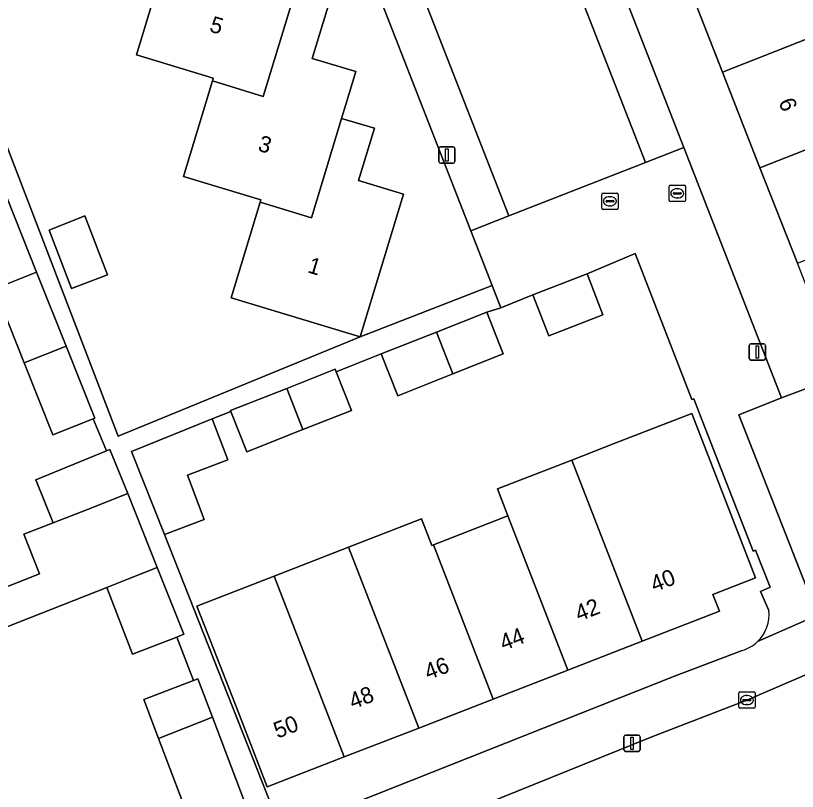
# Model space of a CAD drawing. Extents: x 159680 to 160786, y 387323 to 388340.
# Drawn here: x 160092.86 to 160140.76, y 387415.46 to 387462.98 of the extents above; entities that cross this region are included whole.
import ezdxf

# ---------------------------------------------------------------- set-up
doc = ezdxf.new("R2010")
doc.units = 0
for name, color, linetype in [('IMGEO_Brandkraan', 7, 'Continuous'), ('IMGEO_Erf', 7, 'Continuous'), ('IMGEO_Kolk', 7, 'Continuous'), ('IMGEO_Lichtmast', 7, 'Continuous'), ('IMGEO_Pand', 7, 'Continuous'), ('IMGEO_Pand_nummerreeks', 7, 'Continuous'), ('IMGEO_Parkeervlak_open', 7, 'Continuous'), ('IMGEO_Rijbaan_lokaal_open', 7, 'Continuous'), ('IMGEO_Voetpad_open', 7, 'Continuous')]:
    doc.layers.add(name, color=color, linetype=linetype)

msp = doc.modelspace()

# ---------------------------------------------------------------- linework, layer by layer
at = {"layer": 'IMGEO_Brandkraan'}
for p, q in [((160132.901, 387451.662), (160132.901, 387452.514)), ((160132.976, 387452.588), (160133.828, 387452.588)), ((160133.389, 387452.368), (160133.414, 387452.368)), ((160133.902, 387452.514), (160133.902, 387451.662)), ((160133.16, 387452.082), (160133.16, 387452.094)), ((160133.598, 387452.045), (160133.2, 387452.045)), ((160133.203, 387452.131), (160133.601, 387452.131)), ((160133.412, 387451.808), (160133.387, 387451.808)), ((160133.644, 387452.094), (160133.644, 387452.082)), ((160133.828, 387451.588), (160132.976, 387451.588))]:
    msp.add_line(p, q, dxfattribs=at)
for points in [[(160132.901, 387451.662), (160132.901, 387452.514)], [(160132.976, 387452.588), (160133.828, 387452.588)], [(160133.902, 387452.514), (160133.902, 387451.662)], [(160133.828, 387451.588), (160132.976, 387451.588)]]:
    msp.add_lwpolyline(points, dxfattribs=at)
for centre, radius, start, end in [((160132.978, 387452.512), 0.0765, 91.552, 178.448), ((160132.978, 387452.512), 0.0765, 91.552, 178.448), ((160133.826, 387452.512), 0.0765, 1.552, 88.448), ((160133.826, 387452.512), 0.0765, 1.552, 88.448), ((160133.2, 387452.091), 0.0403, 85.8775, 175.7526), ((160133.197, 387452.081), 0.0366, 178.938, 274.7102), ((160133.601, 387452.088), 0.043, 264.8664, 352.4533), ((160133.605, 387452.093), 0.0386, 1.7309, 96.639), ((160132.978, 387451.664), 0.0765, 181.552, 268.448), ((160132.978, 387451.664), 0.0765, 181.552, 268.448), ((160133.826, 387451.664), 0.0765, 271.552, 358.448), ((160133.826, 387451.664), 0.0765, 271.552, 358.448)]:
    msp.add_arc(centre, radius, start, end, dxfattribs=at)
for centre, major_axis, ratio, start_param, end_param in [((160133.388, 387452.088), (-0.387, 0.002), 0.722429, 4.712389, 7.853982), ((160133.413, 387452.088), (-0.39, 0.002), 0.717154, 1.570796, 4.712389)]:
    msp.add_ellipse(centre, major_axis=major_axis, ratio=ratio, start_param=start_param, end_param=end_param, dxfattribs=at)
at = {"layer": 'IMGEO_Erf'}
for points in [[(160098.383, 387501.774), (160097.114, 387501.273), (160093.888, 387500), (160077.508, 387493.535), (160099.139, 387437.225), (160113.969, 387443.3), (160122.048, 387446.454)], [(160122.048, 387446.454), (160120.743, 387449.796), (160108.997, 387479.881), (160106.734, 387485.676), (160101.142, 387500), (160100.877, 387500.679)], [(160122.056, 387484.978), (160133.798, 387454.894), (160139.78, 387439.568), (160141.595, 387440.241), (160147.855, 387442.658), (160154.062, 387445.064), (160157.162, 387446.266), (160160.254, 387447.464), (160162.873, 387448.433), (160157.797, 387461.232), (160155.267, 387460.241), (160157.561, 387454.385), (160159.919, 387448.366), (160154.214, 387446.158), (160152.842, 387449.621), (160148.324, 387447.831), (160149.696, 387444.368), (160143.12, 387441.786), (160140.762, 387447.805), (160138.469, 387453.661), (160136.175, 387459.517), (160133.881, 387465.372)], [(160112.006, 387463.561), (160111.035, 387460.358), (160113.699, 387459.551), (160113.087, 387457.531), (160112.83, 387456.684), (160114.843, 387456.074), (160113.872, 387452.869), (160116.617, 387452.037), (160113.969, 387443.3), (160106.061, 387445.697), (160107.835, 387451.553), (160107.877, 387451.69), (160103.138, 387453.126), (160104.911, 387458.975), (160104.963, 387459.148), (160100.253, 387460.576), (160101.977, 387466.263)], [(160135.117, 387437.714), (160134.42, 387439.499), (160134.295, 387439.454), (160130.819, 387448.403), (160127.881, 387447.154), (160128.842, 387444.64), (160125.52, 387443.369), (160124.559, 387445.883), (160122.583, 387445.084), (160121.732, 387444.806), (160122.741, 387442.251), (160119.646, 387441.028), (160116.274, 387439.696), (160115.265, 387442.251), (160112.498, 387441.158), (160113.432, 387438.794), (160110.462, 387437.62), (160107.022, 387436.261), (160106.044, 387438.735), (160104.907, 387438.276), (160105.853, 387435.763), (160103.386, 387434.834), (160104.412, 387432.111), (160101.972, 387431.192), (160109.159, 387412.984), (160133.226, 387422.513), (160137.379, 387424.093)], [(160088.826, 387426.615), (160094.321, 387428.778), (160093.367, 387431.203), (160095.16, 387431.909), (160094.086, 387434.532), (160098.422, 387436.308), (160097.615, 387438.278), (160095.138, 387437.291), (160093.377, 387441.71), (160091.567, 387446.251)], [(160139.007, 387426.544), (160138.494, 387427.691), (160139.095, 387427.972), (160138.2, 387430.233), (160138.06, 387430.178), (160135.117, 387437.714)]]:
    msp.add_lwpolyline(points, dxfattribs=at)
for points in [[(160098.491, 387447.106), (160096.283, 387446.256), (160094.907, 387449.831), (160097.106, 387450.703)], [(160123.025, 387432.326), (160122.382, 387433.982), (160126.948, 387435.755), (160129.633, 387436.797), (160134.294, 387438.607), (160138.204, 387428.538), (160135.587, 387427.522), (160135.987, 387426.492), (160131.258, 387424.655), (160126.692, 387422.882), (160122.127, 387421.11), (160117.562, 387419.337), (160112.997, 387417.564), (160108.272, 387415.729), (160106.462, 387420.39), (160104.641, 387425.08), (160103.958, 387426.797), (160108.698, 387428.638), (160113.262, 387430.41), (160117.732, 387432.146), (160118.364, 387430.517), (160118.46, 387430.554)], [(160101.614, 387418.693), (160100.702, 387421.088), (160103.756, 387422.25), (160102.726, 387424.909), (160100.021, 387423.862), (160098.44, 387427.949), (160089.66, 387424.493), (160091.449, 387419.944), (160089.689, 387419.251), (160091.478, 387414.703), (160094.791, 387410.56), (160095.841, 387407.819), (160104.473, 387411.181)]]:
    msp.add_lwpolyline(points, close=True, dxfattribs=at)
for centre, radius, start, end in [((160136.774, 387426.261), 2.251, 313.5958, 7.2142), ((160136.767, 387426.272), 2.264, 285.6805, 313.5222)]:
    msp.add_arc(centre, radius, start, end, dxfattribs=at)
at = {"layer": 'IMGEO_Kolk'}
for p, q in [((160128.776, 387451.178), (160128.776, 387452.03)), ((160128.851, 387452.104), (160129.703, 387452.104)), ((160129.264, 387451.884), (160129.289, 387451.884)), ((160129.777, 387452.03), (160129.777, 387451.178)), ((160129.035, 387451.598), (160129.035, 387451.61)), ((160129.473, 387451.561), (160129.075, 387451.561)), ((160129.078, 387451.647), (160129.476, 387451.647)), ((160129.287, 387451.324), (160129.262, 387451.324)), ((160129.519, 387451.61), (160129.519, 387451.598)), ((160129.703, 387451.104), (160128.851, 387451.104)), ((160137.165, 387420.622), (160137.165, 387421.474)), ((160137.24, 387421.548), (160138.092, 387421.548)), ((160137.653, 387421.328), (160137.678, 387421.328)), ((160138.166, 387421.474), (160138.166, 387420.622)), ((160137.424, 387421.042), (160137.424, 387421.054)), ((160137.862, 387421.005), (160137.464, 387421.005)), ((160137.467, 387421.091), (160137.865, 387421.091)), ((160137.676, 387420.768), (160137.651, 387420.768)), ((160137.908, 387421.054), (160137.908, 387421.042)), ((160138.092, 387420.548), (160137.24, 387420.548))]:
    msp.add_line(p, q, dxfattribs=at)
for points in [[(160128.776, 387451.178), (160128.776, 387452.03)], [(160128.851, 387452.104), (160129.703, 387452.104)], [(160129.777, 387452.03), (160129.777, 387451.178)], [(160129.703, 387451.104), (160128.851, 387451.104)], [(160137.165, 387420.622), (160137.165, 387421.474)], [(160137.24, 387421.548), (160138.092, 387421.548)], [(160138.166, 387421.474), (160138.166, 387420.622)], [(160138.092, 387420.548), (160137.24, 387420.548)]]:
    msp.add_lwpolyline(points, dxfattribs=at)
for centre, radius, start, end in [((160128.853, 387452.028), 0.0765, 91.552, 178.448), ((160128.853, 387452.028), 0.0765, 91.552, 178.448), ((160129.701, 387452.028), 0.0765, 1.552, 88.448), ((160129.701, 387452.028), 0.0765, 1.552, 88.448), ((160129.075, 387451.607), 0.0403, 85.8775, 175.7526), ((160129.072, 387451.597), 0.0366, 178.938, 274.7102), ((160129.476, 387451.604), 0.043, 264.8664, 352.4533), ((160129.48, 387451.609), 0.0386, 1.7309, 96.639), ((160128.853, 387451.18), 0.0765, 181.552, 268.448), ((160128.853, 387451.18), 0.0765, 181.552, 268.448), ((160129.701, 387451.18), 0.0765, 271.552, 358.448), ((160129.701, 387451.18), 0.0765, 271.552, 358.448), ((160137.242, 387421.472), 0.0765, 91.552, 178.448), ((160137.242, 387421.472), 0.0765, 91.552, 178.448), ((160138.09, 387421.472), 0.0765, 1.552, 88.448), ((160138.09, 387421.472), 0.0765, 1.552, 88.448), ((160137.464, 387421.051), 0.0403, 85.8775, 175.7526), ((160137.461, 387421.041), 0.0366, 178.938, 274.7102), ((160137.865, 387421.048), 0.043, 264.8664, 352.4533), ((160137.869, 387421.053), 0.0386, 1.7309, 96.639), ((160137.242, 387420.624), 0.0765, 181.552, 268.448), ((160137.242, 387420.624), 0.0765, 181.552, 268.448), ((160138.09, 387420.624), 0.0765, 271.552, 358.448), ((160138.09, 387420.624), 0.0765, 271.552, 358.448)]:
    msp.add_arc(centre, radius, start, end, dxfattribs=at)
for centre, major_axis, ratio, start_param, end_param in [((160129.263, 387451.604), (-0.387, 0.002), 0.722429, 4.712389, 7.853982), ((160129.288, 387451.604), (-0.39, 0.002), 0.717154, 1.570796, 4.712389), ((160137.652, 387421.048), (-0.387, 0.002), 0.722429, 4.712389, 7.853982), ((160137.677, 387421.048), (-0.39, 0.002), 0.717154, 1.570796, 4.712389)]:
    msp.add_ellipse(centre, major_axis=major_axis, ratio=ratio, start_param=start_param, end_param=end_param, dxfattribs=at)
at = {"layer": 'IMGEO_Lichtmast'}
for p, q in [((160118.783, 387454.035), (160118.783, 387454.835)), ((160118.783, 387454.835), (160118.783, 387454.035)), ((160118.883, 387454.935), (160119.673, 387454.935)), ((160119.673, 387454.935), (160118.883, 387454.935)), ((160119.773, 387454.835), (160119.773, 387454.035)), ((160119.773, 387454.035), (160119.773, 387454.835)), ((160119.673, 387453.935), (160118.883, 387453.935)), ((160118.883, 387453.935), (160119.673, 387453.935)), ((160137.814, 387441.975), (160137.814, 387442.775)), ((160137.814, 387442.775), (160137.814, 387441.975)), ((160137.914, 387442.875), (160138.704, 387442.875)), ((160138.704, 387442.875), (160137.914, 387442.875)), ((160138.804, 387442.775), (160138.804, 387441.975)), ((160138.804, 387441.975), (160138.804, 387442.775)), ((160138.704, 387441.875), (160137.914, 387441.875)), ((160137.914, 387441.875), (160138.704, 387441.875)), ((160130.135, 387418.001), (160130.135, 387418.801)), ((160130.135, 387418.801), (160130.135, 387418.001)), ((160130.235, 387418.901), (160131.025, 387418.901)), ((160131.025, 387418.901), (160130.235, 387418.901)), ((160131.125, 387418.801), (160131.125, 387418.001)), ((160131.125, 387418.001), (160131.125, 387418.801)), ((160131.025, 387417.901), (160130.235, 387417.901)), ((160130.235, 387417.901), (160131.025, 387417.901))]:
    msp.add_line(p, q, dxfattribs=at)
for points in [[(160119.203, 387454.81), (160119.353, 387454.81), (160119.353, 387454.06), (160119.203, 387454.06), (160119.203, 387454.81)], [(160138.234, 387442.75), (160138.384, 387442.75), (160138.384, 387442), (160138.234, 387442), (160138.234, 387442.75)], [(160130.555, 387418.776), (160130.705, 387418.776), (160130.705, 387418.026), (160130.555, 387418.026), (160130.555, 387418.776)]]:
    msp.add_lwpolyline(points, dxfattribs=at)
for centre, start, end in [((160118.883, 387454.835), 90, 180), ((160118.883, 387454.835), 90, 180), ((160119.673, 387454.835), 0, 90), ((160119.673, 387454.835), 360, 90), ((160118.883, 387454.035), 180, 270), ((160118.883, 387454.035), 180, 270), ((160119.673, 387454.035), 270, 0), ((160119.673, 387454.035), 270, 0), ((160137.914, 387442.775), 90, 180), ((160137.914, 387442.775), 90, 180), ((160138.704, 387442.775), 0, 90), ((160138.704, 387442.775), 360, 90), ((160137.914, 387441.975), 180, 270), ((160137.914, 387441.975), 180, 270), ((160138.704, 387441.975), 270, 0), ((160138.704, 387441.975), 270, 0), ((160130.235, 387418.801), 90, 180), ((160130.235, 387418.801), 90, 180), ((160131.025, 387418.801), 0, 90), ((160131.025, 387418.801), 360, 90), ((160130.235, 387418.001), 180, 270), ((160130.235, 387418.001), 180, 270), ((160131.025, 387418.001), 270, 0), ((160131.025, 387418.001), 270, 0)]:
    msp.add_arc(centre, 0.1, start, end, dxfattribs=at)
at = {"layer": 'IMGEO_Pand'}
for points in [[(160141.382, 387465.418), (160145.899, 387467.219), (160147.24, 387463.854), (160152.973, 387466.097), (160150.68, 387471.953), (160144.924, 387469.741), (160140.359, 387467.987), (160133.881, 387465.372), (160136.175, 387459.517), (160142.713, 387462.078)], [(160105.113, 387465.314), (160101.977, 387466.263), (160100.253, 387460.576), (160104.963, 387459.148), (160104.911, 387458.975), (160108.031, 387458.031), (160109.9, 387464.199), (160110.781, 387467.105), (160108.083, 387467.923), (160109.026, 387471.033), (160107.03, 387471.638)], [(160143.806, 387459.567), (160148.151, 387461.3), (160149.477, 387457.973), (160155.267, 387460.241), (160154.412, 387462.423), (160152.973, 387466.097), (160147.24, 387463.854), (160142.713, 387462.078), (160136.175, 387459.517), (160138.469, 387453.661), (160145.122, 387456.267)], [(160113.087, 387457.531), (160113.699, 387459.551), (160111.035, 387460.358), (160112.006, 387463.561), (160109.9, 387464.199), (160108.031, 387458.031), (160104.911, 387458.975), (160103.138, 387453.126), (160107.877, 387451.69), (160107.835, 387451.553), (160110.982, 387450.6), (160112.83, 387456.684)], [(160147.294, 387450.374), (160146.001, 387453.731), (160150.543, 387455.481), (160151.83, 387452.14), (160157.561, 387454.385), (160155.267, 387460.241), (160149.477, 387457.973), (160145.122, 387456.267), (160138.469, 387453.661), (160140.762, 387447.805)], [(160110.982, 387450.6), (160107.835, 387451.553), (160106.061, 387445.697), (160113.969, 387443.3), (160116.617, 387452.037), (160113.872, 387452.869), (160114.843, 387456.074), (160112.83, 387456.684)], [(160092.335, 387451.805), (160089.758, 387450.79), (160091.567, 387446.251), (160094.144, 387447.266)], [(160094.907, 387449.831), (160096.283, 387446.256), (160098.491, 387447.106), (160097.106, 387450.703)], [(160094.144, 387447.266), (160091.567, 387446.251), (160093.377, 387441.71), (160095.954, 387442.725)], [(160124.559, 387445.883), (160125.52, 387443.369), (160128.842, 387444.64), (160127.881, 387447.154)], [(160119.646, 387441.028), (160122.741, 387442.251), (160121.732, 387444.806), (160118.652, 387443.589)], [(160118.652, 387443.589), (160115.265, 387442.251), (160116.274, 387439.696), (160119.646, 387441.028)], [(160095.954, 387442.725), (160093.377, 387441.71), (160095.138, 387437.291), (160097.615, 387438.278), (160097.711, 387438.316)], [(160112.498, 387441.158), (160112.438, 387441.311), (160109.482, 387440.143), (160110.462, 387437.62), (160113.432, 387438.794)], [(160109.482, 387440.143), (160106.027, 387438.778), (160106.044, 387438.735), (160107.022, 387436.261), (160110.462, 387437.62)], [(160131.258, 387424.655), (160135.987, 387426.492), (160135.587, 387427.522), (160138.204, 387428.538), (160134.294, 387438.607), (160129.633, 387436.797), (160126.948, 387435.755)], [(160104.907, 387438.276), (160099.964, 387436.281), (160101.972, 387431.192), (160104.412, 387432.111), (160103.386, 387434.834), (160105.853, 387435.763)], [(160098.624, 387436.391), (160098.422, 387436.308), (160094.086, 387434.532), (160095.16, 387431.909), (160097.251, 387432.732), (160099.724, 387433.706)], [(160126.948, 387435.755), (160122.382, 387433.982), (160123.025, 387432.326), (160126.692, 387422.882), (160131.258, 387424.655)], [(160088.826, 387426.615), (160087.872, 387429.04), (160076.981, 387424.753), (160078.769, 387420.205), (160089.66, 387424.493), (160098.44, 387427.949), (160099.779, 387428.476), (160101.525, 387429.163), (160099.724, 387433.706), (160097.251, 387432.732), (160095.16, 387431.909), (160093.367, 387431.203), (160094.321, 387428.778)], [(160118.46, 387430.554), (160118.364, 387430.517), (160117.732, 387432.146), (160113.262, 387430.41), (160117.562, 387419.337), (160122.127, 387421.11)], [(160123.025, 387432.326), (160118.46, 387430.554), (160122.127, 387421.11), (160126.692, 387422.882)], [(160113.262, 387430.41), (160108.698, 387428.638), (160112.997, 387417.564), (160117.562, 387419.337)], [(160101.525, 387429.163), (160099.779, 387428.476), (160098.44, 387427.949), (160100.021, 387423.862), (160102.726, 387424.909), (160103.16, 387425.077)], [(160106.462, 387420.39), (160108.272, 387415.729), (160112.997, 387417.564), (160108.698, 387428.638), (160103.958, 387426.797), (160104.641, 387425.08)], [(160104.017, 387422.349), (160103.756, 387422.25), (160100.702, 387421.088), (160101.614, 387418.693), (160104.914, 387419.992)], [(160107.789, 387412.442), (160104.914, 387419.992), (160101.614, 387418.693), (160104.473, 387411.181)]]:
    msp.add_lwpolyline(points, close=True, dxfattribs=at)
at = {"layer": 'IMGEO_Parkeervlak_open'}
for points in [[(160122.056, 387484.978), (160119.717, 387484.065), (160131.462, 387453.982), (160133.798, 387454.894)], [(160142.001, 387426.255), (160146.292, 387428.305), (160143.296, 387435.923), (160141.595, 387440.241), (160139.78, 387439.568), (160137.164, 387438.529)]]:
    msp.add_lwpolyline(points, close=True, dxfattribs=at)
at = {"layer": 'IMGEO_Rijbaan_lokaal_open'}
for points in [[(160119.717, 387484.065), (160111.333, 387480.793), (160123.079, 387450.708), (160131.462, 387453.982)], [(160111.333, 387480.793), (160108.997, 387479.881), (160120.743, 387449.796), (160123.079, 387450.708)]]:
    msp.add_lwpolyline(points, close=True, dxfattribs=at)
msp.add_lwpolyline([(160141.785, 387422.82), (160137.666, 387421.047), (160131.851, 387418.79), (160111.303, 387410.515), (160109.491, 387409.803), (160106.162, 387408.494), (160083.589, 387399.877), (160082.926, 387399.681), (160085.389, 387393.061), (160112.075, 387403.295), (160138.523, 387413.534), (160139.42, 387413.949), (160140.02, 387414.226), (160142.089, 387415.182)], dxfattribs=at)
at = {"layer": 'IMGEO_Voetpad_open'}
for points in [[(160304.769, 387501.287), (160302.86, 387504.739), (160290.044, 387498.486), (160280.318, 387493.696), (160278.786, 387492.941), (160241.485, 387474.571), (160227.723, 387467.872), (160226.209, 387467.135), (160169.278, 387439.422), (160167.907, 387438.735), (160164.291, 387436.979), (160158.178, 387434.182), (160152.225, 387431.238), (160146.292, 387428.305), (160142.001, 387426.255), (160138.326, 387424.631)], [(160109.159, 387412.984), (160101.972, 387431.192), (160099.964, 387436.281), (160104.907, 387438.276), (160106.044, 387438.735), (160106.027, 387438.778), (160109.482, 387440.143), (160112.438, 387441.311), (160112.498, 387441.158), (160115.265, 387442.251), (160118.652, 387443.589), (160121.732, 387444.806), (160122.583, 387445.084), (160122.048, 387446.454), (160113.969, 387443.3), (160099.139, 387437.225), (160077.508, 387493.535)], [(160133.798, 387454.894), (160131.462, 387453.982), (160123.079, 387450.708), (160120.743, 387449.796), (160122.048, 387446.454), (160122.583, 387445.084), (160124.559, 387445.883), (160127.881, 387447.154), (160130.819, 387448.403), (160134.295, 387439.454), (160134.42, 387439.499), (160135.117, 387437.714), (160138.06, 387430.178), (160138.2, 387430.233), (160139.095, 387427.972), (160138.494, 387427.691), (160139.007, 387426.544)], [(160138.326, 387424.631), (160142.001, 387426.255), (160137.164, 387438.529), (160139.78, 387439.568), (160133.798, 387454.894)], [(160092.335, 387451.805), (160094.144, 387447.266), (160095.954, 387442.725), (160097.711, 387438.316), (160097.615, 387438.278), (160098.422, 387436.308), (160098.624, 387436.391), (160099.724, 387433.706), (160101.525, 387429.163), (160103.16, 387425.077), (160102.726, 387424.909), (160103.756, 387422.25), (160104.017, 387422.349), (160104.914, 387419.992), (160107.789, 387412.442)], [(160137.379, 387424.093), (160133.226, 387422.513), (160109.159, 387412.984), (160107.789, 387412.442), (160104.473, 387411.181), (160095.841, 387407.819), (160095.892, 387407.686), (160095.552, 387407.552), (160085.827, 387403.728), (160085.762, 387403.892), (160081.653, 387402.292)], [(160082.926, 387399.681), (160083.589, 387399.877), (160106.162, 387408.494), (160105.977, 387408.958), (160109.306, 387410.267), (160109.491, 387409.803), (160111.303, 387410.515), (160131.851, 387418.79), (160137.666, 387421.047), (160141.785, 387422.82)]]:
    msp.add_lwpolyline(points, dxfattribs=at)
for centre, radius, start, end in [((160136.774, 387426.261), 2.251, 313.5958, 7.2142), ((160136.767, 387426.272), 2.264, 285.6805, 313.5222)]:
    msp.add_arc(centre, radius, start, end, dxfattribs=at)

# ---------------------------------------------------------------- texts
at = {"layer": 'IMGEO_Pand_nummerreeks'}
for s, rotation, p in [('5', 343.1612, (160104.679, 387462.019)), ('6', 291.3883, (160139.592, 387457.704)), ('3', 343.1602, (160107.642, 387454.722)), ('1', 343.1584, (160110.686, 387447.263)), ('40', 21.2235, (160131.998, 387427.646)), ('42', 21.2224, (160127.372, 387425.85)), ('44', 21.2224, (160122.756, 387424.057)), ('46', 21.2235, (160118.138, 387422.263)), ('48', 21.2235, (160113.521, 387420.471)), ('50', 21.2235, (160108.902, 387418.677))]:
    msp.add_text(s, height=1, rotation=rotation, dxfattribs=at).set_placement(p)

doc.saveas('drawing.dxf')
